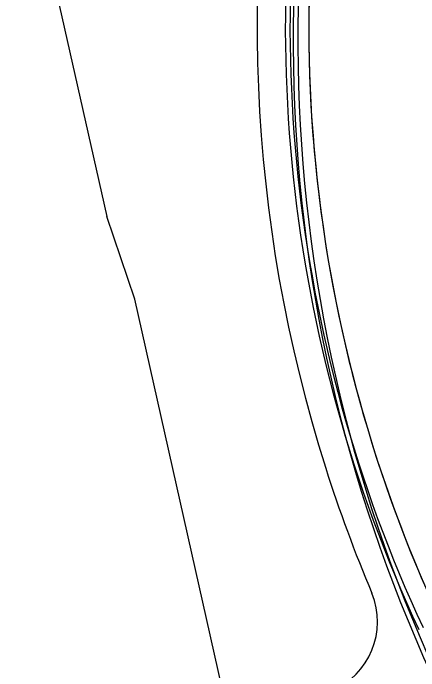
# Model space of a CAD drawing. Extents: x -14 to 1565148, y -25 to 642856.
# Drawn here: x 1564698.7 to 1564741.9, y 636567.8 to 636638 of the extents above; entities that cross this region are included whole.
import ezdxf

# ---------------------------------------------------------------- set-up
doc = ezdxf.new("R2010")
doc.units = 0
for name, color, linetype in [('DR_P_Drainage_Area', 7, 'Continuous'), ('DR_P_Erosion_Control', 7, 'Continuous'), ('PV_P_EOP', 7, 'Continuous'), ('PV_X_EOP', 7, 'Continuous'), ('SC_Scratch10', 7, 'Continuous'), ('SC_Scratch2', 7, 'Continuous')]:
    doc.layers.add(name, color=color, linetype=linetype)

msp = doc.modelspace()

# ---------------------------------------------------------------- linework, layer by layer
at = {"layer": 'DR_P_Drainage_Area'}
for radius in [162.5, 162]:
    msp.add_arc((1564891.023, 636634.993), radius, 162.35779, 209.87935, dxfattribs=at)
at = {"layer": 'DR_P_Erosion_Control'}
msp.add_arc((1564880.185, 636636.521), 150, 165.19841, 204.95884, dxfattribs=at)
at = {"layer": 'PV_P_EOP'}
for radius in [152.5, 152]:
    msp.add_arc((1564880.185, 636636.521), radius, 167.11776, 204.95884, dxfattribs=at)
at = {"layer": 'PV_X_EOP'}
msp.add_arc((1564880.185, 636636.521), 150, 167.11776, 204.95884, dxfattribs=at)
at = {"layer": 'SC_Scratch10'}
for centre, radius, start, end in [((1564880.185, 636636.521), 155.5, 167.11776, 197.6442), ((1564880.185, 636636.521), 155.5, 197.6442, 202.8878), ((1564729.525, 636573.009), 8, 292.81589, 22.34055)]:
    msp.add_arc(centre, radius, start, end, dxfattribs=at)
at = {"layer": 'SC_Scratch2'}
for p, q in [((1564711.641, 636607.424), (1564708.632, 636616.259)), ((1564737.371, 636492.843), (1564711.641, 636607.424))]:
    msp.add_line(p, q, dxfattribs=at)
msp.add_lwpolyline([(1564698.659, 636668.428), (1564701.57, 636647.704), (1564708.632, 636616.259)], dxfattribs=at)

doc.saveas('drawing.dxf')
